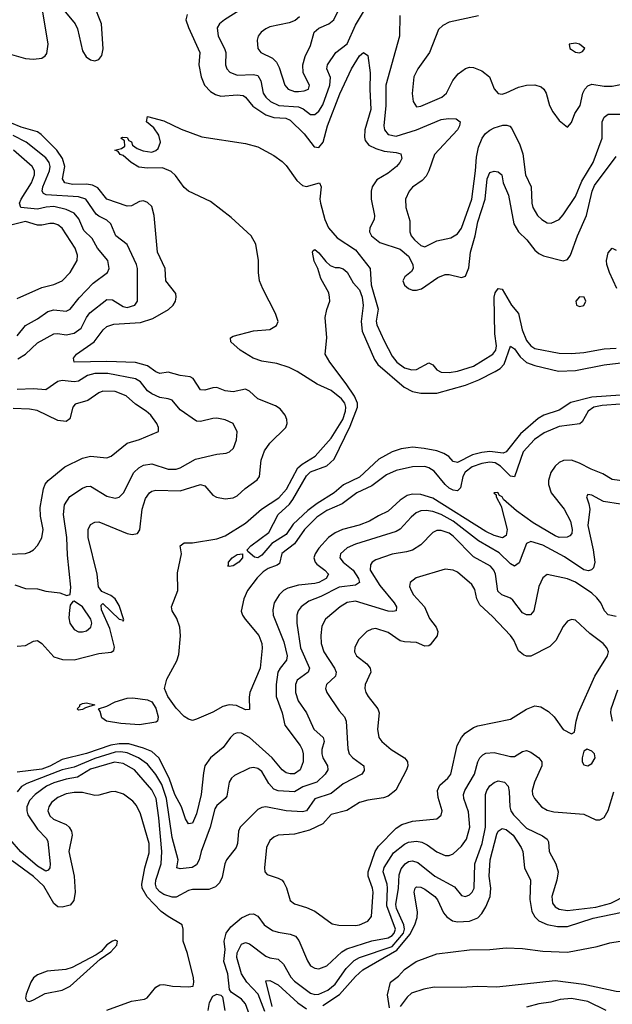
# Model space of a CAD drawing. Header units: inches. Extents: x 1308407 to 1441228, y 959628 to 1036311.
# Tile 467 of 656: x 1386122 to 1389031, y 992301 to 997131. Entities that reach past the tile are written whole.
import ezdxf

# ---------------------------------------------------------------- set-up
doc = ezdxf.new("R2010")
doc.units = ezdxf.units.IN
doc.header["$MEASUREMENT"] = 0
doc.layers.add('B3989', color=7, linetype='Continuous')

msp = doc.modelspace()

# ---------------------------------------------------------------- linework, layer by layer
at = {"layer": 'B3989', "color": 5}
for points, elevation in [([(1386070, 996963.8), (1386150, 996939.6), (1386190, 996936.4), (1386230, 996941.7), (1386247.3, 996952.7), (1386254.8, 996965.2), (1386261.2, 997010), (1386235.1, 997170)], 2720), ([(1386330, 997187.8), (1386393.7, 997110), (1386405.2, 997085.2), (1386430, 996977.6), (1386448.4, 996948.4), (1386470, 996933.2), (1386490, 996929.2), (1386510, 996935.6), (1386525.2, 996954.8), (1386532.4, 996987.6), (1386524.3, 997110), (1386485.8, 997205.8)], 2720), ([(1387214.8, 997185.2), (1387127.7, 997130), (1387102, 997110), (1387091.2, 997090), (1387096.6, 997050), (1387127.9, 996990), (1387133.1, 996970), (1387132.5, 996910), (1387139.3, 996890), (1387153.7, 996873.7), (1387190, 996859.3), (1387270, 996862.1), (1387290, 996856.3), (1387305.2, 996830), (1387316.4, 996770), (1387329.6, 996750), (1387353.5, 996730), (1387393.7, 996710), (1387490, 996703), (1387512.7, 996692.7), (1387550, 996665.9), (1387570, 996665.1), (1387590, 996681.3), (1387610, 996712.7), (1387644.7, 996810), (1387647.3, 996847.3), (1387629.9, 996890), (1387632.6, 996910), (1387673.2, 996970), (1387730, 997012.5), (1387770, 997103.2), (1387809.2, 997170)], 2740), ([(1387495.8, 997144.3), (1387473.5, 997126.5), (1387445, 997115), (1387350, 997095.9), (1387330, 997086), (1387306.5, 997070), (1387292.6, 997050), (1387288.1, 997030), (1387291.5, 996990), (1387305.3, 996970), (1387362.6, 996942.6), (1387382.8, 996922.8), (1387396, 996896), (1387422.6, 996810), (1387440.2, 996790), (1387470, 996779.2), (1387490, 996778.1), (1387518.6, 996781.4), (1387539.2, 996790), (1387545, 996810), (1387514, 996870), (1387511.1, 996910), (1387523.7, 996950), (1387550, 997003.8), (1387567.8, 997070), (1387590, 997089.3), (1387638.7, 997110), (1387664.2, 997130), (1387703.2, 997210)], 2760), ([(1386943.2, 997156.8), (1386937.8, 997130), (1386950, 997092.7), (1387005.4, 996970), (1387000.6, 996910), (1387012.3, 996850), (1387029.7, 996809.7), (1387057.9, 996777.9), (1387083, 996763), (1387110, 996755.7), (1387190, 996762.5), (1387218.2, 996758.2), (1387230, 996750.9), (1387266, 996706), (1387330, 996663.3), (1387370, 996650.7), (1387427.8, 996647.8), (1387450, 996637.3), (1387517.7, 996570), (1387566.9, 996506.9), (1387590, 996504.2), (1387611.9, 996530), (1387632.4, 996610), (1387693.7, 996766.3), (1387749.9, 996890), (1387790, 996953.2), (1387810, 996970.2), (1387830, 996955.5), (1387842.8, 996870), (1387840.4, 996790), (1387845.2, 996690), (1387816.2, 996590), (1387814.3, 996554.3), (1387818.2, 996538.2), (1387835.8, 996515.8), (1387870, 996498.2), (1387910, 996486.3), (1387970, 996479.2), (1387992.1, 996472.1), (1387997.5, 996450), (1387988.4, 996430), (1387971, 996410), (1387930, 996378.3), (1387875.2, 996344.8), (1387851.9, 996310), (1387847.1, 996290), (1387847.1, 996250), (1387862.7, 996170), (1387860.9, 996150), (1387840.5, 996110), (1387839.3, 996090), (1387848.7, 996070), (1387890, 996037.4), (1387990, 996004.7), (1388030.5, 995970), (1388051.3, 995930), (1388052.7, 995910), (1388044.7, 995895.3), (1388012.4, 995870), (1388002.6, 995850), (1388010, 995828.9), (1388030, 995811.5), (1388050, 995804.2), (1388070, 995803.5), (1388093.6, 995810), (1388174, 995866), (1388210, 995880.2), (1388230, 995881.1), (1388290, 995866), (1388310, 995872.2), (1388326.6, 995913.4), (1388335, 995990), (1388357.4, 996070), (1388370, 996139.1), (1388405.7, 996250), (1388416.4, 996350), (1388430, 996381.5), (1388450, 996387.5), (1388470, 996384.8), (1388487.5, 996370), (1388495, 996330), (1388520.4, 996270), (1388547.8, 996130), (1388570, 996089.4), (1388610.5, 996050.5), (1388650, 995999.7), (1388670, 995982.9), (1388692.7, 995972.7), (1388790, 995947.8), (1388810, 995954.6), (1388824.8, 995975.2), (1388859.5, 996070), (1388903.3, 996170), (1388932.1, 996290), (1388943.2, 996316.8), (1389050, 996460.2)], 2720), ([(1387988.3, 997151.7), (1387986.4, 997050), (1387918.5, 996810), (1387918.5, 996710), (1387909, 996610), (1387912.4, 996590), (1387930, 996567.8), (1387970, 996559.7), (1388070, 996590.1), (1388190, 996641.8), (1388226.4, 996646.4), (1388264.8, 996644.8), (1388284.2, 996630), (1388280.7, 996610), (1388270.2, 996590), (1388158.2, 996470), (1388130.7, 996389.3), (1388116.9, 996363.1), (1388097.4, 996342.6), (1388050, 996308.4), (1388033.8, 996290), (1388015.5, 996250), (1388017.6, 996210), (1388036.3, 996143.7), (1388036, 996090), (1388044, 996070), (1388059.6, 996050), (1388090, 996022.4), (1388110, 996016.5), (1388170, 996045.2), (1388238.7, 996061.3), (1388270, 996080.7), (1388290, 996108), (1388340.3, 996250), (1388359.7, 996390), (1388364, 996456), (1388374.4, 996505.6), (1388392, 996550), (1388408.3, 996571.7), (1388430, 996589.1), (1388450, 996600.1), (1388493.1, 996613.1), (1388513.6, 996613.6), (1388527.8, 996607.8), (1388536.9, 996596.9), (1388577.1, 996517.1), (1388592, 996472), (1388603.8, 996370), (1388632.8, 996310), (1388635.1, 996230), (1388640.2, 996210), (1388662.8, 996170), (1388684, 996150), (1388710, 996134.4), (1388730, 996132.3), (1388769.7, 996150), (1388790, 996172.9), (1388850, 996262.6), (1388881.7, 996338.3), (1388935.8, 996430), (1388980.1, 996550), (1388980.7, 996630), (1388990, 996653), (1389010, 996667.8), (1389072.1, 996667.9)], 2740), ([(1388374, 997150), (1388230, 997118.8), (1388198, 997102), (1388177.6, 997082.4), (1388132.7, 996970), (1388076.2, 996890), (1388057.2, 996850), (1388048.5, 996768.5), (1388053.1, 996730), (1388070, 996703.7), (1388090, 996705.8), (1388193.5, 996750), (1388217.1, 996770), (1388247.2, 996832.8), (1388274.4, 996865.6), (1388310, 996891.1), (1388330, 996897.1), (1388350, 996895.4), (1388390, 996879.7), (1388427.1, 996850), (1388451.1, 996791.1), (1388470, 996768.9), (1388490, 996766), (1388510, 996771.3), (1388570, 996799.3), (1388610, 996810.2), (1388650, 996811.2), (1388680.9, 996800.9), (1388694.6, 996790), (1388705.5, 996770), (1388721.5, 996710), (1388739, 996679), (1388770, 996636.3), (1388810, 996604), (1388830, 996626), (1388846.6, 996670), (1388872.4, 996710), (1388885.8, 996770), (1388895.3, 996790), (1388910, 996806.2), (1388930, 996814.4), (1388990, 996804.7), (1389030, 996803.8), (1389070, 996812.4)], 2760), ([(1389070, 995244.9), (1388981.2, 995238.8), (1388939.7, 995230), (1388911.3, 995210), (1388881.8, 995158.2), (1388871.3, 995148.7), (1388770, 995135.7), (1388696.3, 995103.7), (1388648.4, 995071.6), (1388593.6, 995010), (1388550, 994888.9), (1388530, 994891.5), (1388481, 994941), (1388456.1, 994956.1), (1388430, 994960.2), (1388390, 994953.6), (1388343, 994937), (1388308.9, 994911.1), (1388296.4, 994890), (1388285.6, 994834.4), (1388270, 994819.5), (1388250, 994823), (1388230, 994833.1), (1388210, 994850.4), (1388155.4, 994915.4), (1388130, 994931.9), (1388110, 994938.6), (1388050, 994936.5), (1387970, 994919), (1387922.5, 994897.5), (1387850, 994844.7), (1387777, 994810), (1387704.8, 994755.2), (1387630, 994722.9), (1387580.3, 994690), (1387519, 994630), (1387470, 994559.9), (1387408.6, 994511.4), (1387396.4, 994463.6), (1387385.3, 994454.7), (1387341.7, 994438.3), (1387317.7, 994422.3), (1387287.9, 994392.1), (1387240.5, 994330), (1387221.9, 994290), (1387209.7, 994229.7), (1387215.3, 994210), (1387228.1, 994190), (1387296.5, 994110), (1387310, 994071.3), (1387311.9, 994048.1), (1387301.7, 993950), (1387251.3, 993830), (1387247.8, 993807.8), (1387250, 993747.1), (1387230, 993744.6), (1387185.9, 993765.9), (1387150, 993769.9), (1387118.2, 993761.8), (1387070, 993733.3), (1386990, 993698.8), (1386970, 993693.6), (1386950, 993699.1), (1386930, 993712.9), (1386890, 993754), (1386849.4, 993810), (1386833, 993850), (1386843.8, 993896.2), (1386894, 993986), (1386903.5, 994016.5), (1386911.2, 994108.8), (1386908.6, 994150), (1386893.5, 994193.5), (1386870.8, 994230), (1386866.8, 994250), (1386897.5, 994330), (1386896.9, 994416.9), (1386915.4, 994510), (1386910, 994550.3), (1386930, 994563.7), (1386970, 994565), (1387090, 994584.4), (1387130, 994598), (1387230, 994660.1), (1387308.8, 994730), (1387394.4, 994785.6), (1387431.8, 994828.2), (1387487.7, 994932.3), (1387508.3, 994950), (1387572.7, 994990), (1387650, 995077.1), (1387707.6, 995170), (1387721.3, 995210), (1387723.1, 995230), (1387717.6, 995250), (1387702.1, 995270), (1387650, 995311.6), (1387581.9, 995341.9), (1387484.2, 995404.2), (1387444, 995424), (1387384.2, 995444.2), (1387310, 995455.4), (1387267.4, 995470), (1387203.5, 995510), (1387158.5, 995550), (1387156.9, 995570), (1387170, 995578.5), (1387270, 995603.9), (1387350, 995611.3), (1387382.6, 995630), (1387389.8, 995650), (1387378, 995690), (1387315.3, 995810), (1387298.9, 995850), (1387293.6, 995890), (1387293.6, 995950), (1387280.8, 996030), (1387258.5, 996070), (1387160.3, 996160.3), (1387058.5, 996238.5), (1386950, 996289.8), (1386930, 996307.3), (1386886.6, 996366.6), (1386866, 996386), (1386823.7, 996403.7), (1386750, 996402.2), (1386706.6, 996406.6), (1386669.7, 996430), (1386630, 996465.1), (1386615.3, 996470), (1386604.7, 996484.7), (1386589, 996490), (1386621.2, 996498.8), (1386638, 996510), (1386637.2, 996537.2), (1386618, 996550), (1386626, 996554), (1386650, 996552.4), (1386658, 996538), (1386670, 996530.7), (1386675.6, 996515.6), (1386698.2, 996498.2), (1386727.3, 996487.3), (1386770, 996480.6), (1386790.8, 996489.2), (1386801, 996499), (1386812.7, 996530), (1386804.8, 996564.8), (1386780.4, 996600.4), (1386744.7, 996630), (1386750, 996656), (1386830, 996634.4), (1386914.3, 996594.3), (1387015.4, 996555.4), (1387230, 996523.9), (1387290, 996507.1), (1387370, 996464.5), (1387410, 996435.4), (1387430, 996415.6), (1387481.9, 996341.9), (1387510, 996317.4), (1387530, 996313.1), (1387593.4, 996330), (1387601.8, 996310), (1387595.6, 996250), (1387598.3, 996230), (1387619.7, 996150), (1387638.1, 996110), (1387679.8, 996059.8), (1387770, 996000.9), (1387841.7, 995910), (1387847.2, 995830), (1387881.1, 995710), (1387871.8, 995651.8), (1387874.2, 995634.2), (1387910, 995554.9), (1387950, 995479.3), (1387972.8, 995450), (1388010, 995423.4), (1388047.3, 995412.7), (1388070, 995414.4), (1388130, 995447.5), (1388150, 995437.2), (1388170, 995413.8), (1388190, 995401.7), (1388230, 995399.9), (1388270, 995406.4), (1388350, 995431.3), (1388443.9, 995490), (1388458.3, 995510), (1388461.4, 995530), (1388453.9, 995590), (1388451, 995769), (1388455.9, 995790), (1388470, 995812.6), (1388490, 995809), (1388536.3, 995730), (1388569.3, 995690), (1388588.3, 995610), (1388610, 995556.9), (1388630, 995530.1), (1388650, 995517.4), (1388770, 995495.4), (1388830, 995492.8), (1388890, 995498.2), (1388990, 995515.8), (1389050, 995519.1)], 2680), ([(1386110, 994057.6), (1386150, 994061.5), (1386190, 994081.6), (1386210, 994084.5), (1386230, 994071.1), (1386290, 994005.8), (1386332.5, 993992.5), (1386390, 993990.7), (1386510, 994021.3), (1386571.4, 994028.6), (1386583.9, 994036.1), (1386587.5, 994052.5), (1386564.7, 994144.7), (1386523.8, 994236.2), (1386521.9, 994258.1), (1386530, 994266), (1386610, 994189.4), (1386625.9, 994185.9), (1386630, 994180.4), (1386633.3, 994186.7), (1386610, 994257.3), (1386591.1, 994290), (1386570, 994305.4), (1386525.6, 994325.6), (1386508.5, 994348.5), (1386501.7, 994410), (1386457.4, 994590), (1386458.6, 994630), (1386470, 994654.3), (1386490, 994666.2), (1386510, 994666.8), (1386650, 994610.1), (1386674.1, 994605.9), (1386699.5, 994610), (1386712.2, 994627.8), (1386723.1, 994730), (1386738.9, 994781.1), (1386758.8, 994810), (1386770, 994817.7), (1386790, 994822.1), (1386910, 994819.6), (1387010, 994850.2), (1387030, 994843.2), (1387070, 994798.5), (1387088.3, 994788.3), (1387130, 994780.5), (1387170, 994784.4), (1387190, 994795.1), (1387228.7, 994831.3), (1387287.2, 994872.8), (1387298.3, 994890), (1387307.7, 994970), (1387324.3, 995015.7), (1387350, 995053.4), (1387427.4, 995130), (1387434.2, 995150), (1387433.1, 995170), (1387424.5, 995190), (1387400.9, 995220.9), (1387377.1, 995237.1), (1387290.7, 995270.7), (1387250, 995309), (1387230, 995318), (1387170, 995305.2), (1387130.4, 995310.4), (1387090, 995325.9), (1387070, 995325.5), (1387030, 995314), (1387010, 995314.5), (1386973.6, 995370), (1386958.8, 995378.8), (1386910, 995384.6), (1386850, 995401.3), (1386810, 995395.2), (1386790, 995403.7), (1386750, 995433.1), (1386690, 995448.9), (1386550, 995453.3), (1386389.6, 995450), (1386385.3, 995470), (1386400.4, 995490), (1386488.2, 995550), (1386531.5, 995608.5), (1386550, 995625), (1386583.3, 995636.7), (1386715.2, 995644.8), (1386775, 995665), (1386851.8, 995708.2), (1386875.9, 995730), (1386887.2, 995750), (1386890.7, 995770), (1386888.1, 995788.1), (1386839.8, 995850), (1386836.2, 995910), (1386799.1, 995990), (1386782.6, 996170), (1386770, 996214.3), (1386750, 996234), (1386730, 996241.4), (1386710, 996238.8), (1386670, 996217.7), (1386650, 996216.3), (1386550.3, 996250.3), (1386505.1, 996305.1), (1386479.6, 996319.6), (1386450, 996324.4), (1386382.1, 996322.1), (1386343.1, 996330), (1386331.7, 996350), (1386343, 996410), (1386332.9, 996450), (1386303.5, 996490), (1386228, 996568), (1386210, 996581.2), (1386130, 996602.9), (1386082.5, 996622.5)], 2720), ([(1386112.5, 995467.5), (1386150.9, 995489.1), (1386210, 995545.1), (1386290, 995589.5), (1386310, 995591.4), (1386350, 995585), (1386390, 995592.2), (1386423.3, 995616.7), (1386450, 995670.2), (1386466.8, 995693.2), (1386550, 995758.3), (1386577, 995757), (1386630, 995723.7), (1386650, 995719.4), (1386687.6, 995730), (1386700.9, 995750), (1386700.8, 995910), (1386695.9, 995930), (1386650, 996028.4), (1386594.6, 996070), (1386569.1, 996130), (1386550, 996147.8), (1386510, 996166.5), (1386497.2, 996177.2), (1386446, 996250), (1386410, 996261.3), (1386251.2, 996271.2), (1386238.5, 996278.5), (1386231.6, 996290), (1386235.6, 996310), (1386268.9, 996390), (1386271.3, 996410), (1386266.2, 996430), (1386250, 996452.2), (1386153.3, 996530), (1386090, 996562.4)], 2740), ([(1386110, 995579), (1386150, 995631), (1386210, 995662.4), (1386260.7, 995699.3), (1386290, 995707.3), (1386350, 995700.8), (1386369.9, 995710.1), (1386413.9, 995766.1), (1386482.5, 995837.5), (1386552.9, 995890), (1386561.1, 995910), (1386554.5, 995950), (1386503.9, 996010), (1386477.5, 996057.5), (1386436.2, 996096.2), (1386413, 996153), (1386390, 996181.4), (1386350, 996199.4), (1386290, 996213.6), (1386251.6, 996211.6), (1386210, 996200.8), (1386128.2, 996210), (1386121.2, 996230), (1386128.7, 996250), (1386180.7, 996330), (1386194.2, 996370), (1386194.2, 996390), (1386183.8, 996410), (1386092.2, 996490)], 2760), ([(1386110, 995763.2), (1386230, 995816.8), (1386290, 995831.7), (1386329.9, 995850.1), (1386369.3, 995890.7), (1386403.5, 995950), (1386405.2, 995974.8), (1386394.5, 996010), (1386330, 996107.6), (1386310, 996124.5), (1386290, 996131.6), (1386270, 996131.6), (1386230, 996122.3), (1386210, 996122.8), (1386150, 996139.9), (1386085.1, 996125.1)], 2780), ([(1389070, 995289.1), (1388930, 995278.3), (1388827.1, 995252.9), (1388770, 995215.7), (1388693.6, 995190), (1388666.5, 995173.5), (1388580.6, 995099.4), (1388510, 995010.5), (1388495.6, 995004.4), (1388430, 995011.8), (1388390, 995008.3), (1388344.6, 994995.4), (1388270, 994958.8), (1388250, 994963.5), (1388227.5, 994987.5), (1388203.4, 995003.4), (1388170, 995015), (1388106.7, 995026.7), (1388050, 995033), (1388028.8, 995031.2), (1387994.6, 995025.4), (1387950, 995010.8), (1387885.3, 994974.7), (1387790, 994885.9), (1387711.9, 994848.1), (1387666.2, 994810), (1387582.1, 994757.9), (1387536.5, 994723.5), (1387464, 994656), (1387430, 994604.5), (1387359.2, 994560.8), (1387310, 994504.4), (1387290.4, 994490), (1387274.8, 994494.8), (1387241.6, 994521.6), (1387238, 994530), (1387256, 994550), (1387344.4, 994615.6), (1387390, 994703.1), (1387445.9, 994754.1), (1387463, 994777), (1387530, 994893), (1387550, 994911.9), (1387630, 994942.8), (1387665.8, 994974.2), (1387743.9, 995136.1), (1387779.6, 995230), (1387779.6, 995250), (1387764.6, 995284.6), (1387724.7, 995344.7), (1387643.5, 995450), (1387621.7, 995490), (1387629.7, 995570), (1387622, 995670), (1387629.4, 995709.4), (1387643.6, 995750), (1387643, 995770), (1387638.5, 995790), (1387600.6, 995860.6), (1387584.5, 995910), (1387566.6, 995946.6), (1387559.3, 995990), (1387562, 995998), (1387570, 996002.8), (1387590, 995987.7), (1387623.8, 995943.8), (1387645.5, 995925.5), (1387670, 995914.9), (1387690, 995914.9), (1387710, 995908.2), (1387730, 995892), (1387759.3, 995839.3), (1387790, 995806), (1387803, 995770), (1387808.5, 995728.5), (1387797.8, 995650), (1387802.3, 995602.3), (1387863.5, 995463.5), (1387879, 995439), (1388008.8, 995328.8), (1388050, 995306.5), (1388090, 995298.7), (1388170, 995298.8), (1388310, 995338), (1388376.2, 995363.8), (1388455.4, 995404.6), (1388480.6, 995419.4), (1388499.6, 995440.4), (1388530, 995528.7), (1388550, 995515.8), (1388577.5, 995477.5), (1388609.8, 995449.8), (1388650, 995434.4), (1388766.8, 995406.8), (1388849.9, 995410.1), (1388990, 995437), (1389170, 995459.4)], 2660), ([(1389052.1, 995812.1), (1389016.2, 995890), (1389004.1, 995930), (1389002.3, 995950), (1389010, 995986.7), (1389030, 996010.3), (1389050, 996000.3)], 2680), ([(1386099, 994359), (1386150, 994340.3), (1386210, 994338.9), (1386250, 994327.7), (1386318.5, 994318.5), (1386353.6, 994306.4), (1386369.2, 994310.8), (1386372.5, 994347.5), (1386356, 994504), (1386353.5, 994590), (1386337.4, 994702.6), (1386342.7, 994750), (1386367.9, 994792.1), (1386430, 994832.4), (1386450, 994840.9), (1386470, 994841.7), (1386550, 994793.2), (1386590, 994784.1), (1386610, 994789.2), (1386630.9, 994809.1), (1386682, 994910), (1386707.1, 994932.9), (1386730, 994944.8), (1386770, 994952.1), (1386850, 994925.6), (1386890, 994926.5), (1386910, 994932.2), (1386984.4, 994975.6), (1387090, 994998.6), (1387135.9, 995004.1), (1387151.8, 995010), (1387170.7, 995029.3), (1387185.7, 995070), (1387189.7, 995109.7), (1387169.5, 995150), (1387130, 995168.4), (1387090, 995175.8), (1387070, 995175), (1387010, 995159.9), (1386990, 995161.6), (1386910, 995216.2), (1386870, 995263.5), (1386851.5, 995271.5), (1386810, 995277.8), (1386770, 995294.9), (1386750, 995310.5), (1386714.4, 995354.4), (1386690, 995368.5), (1386554.3, 995394.3), (1386490, 995395.3), (1386455.2, 995384.8), (1386410, 995358.2), (1386390, 995354.8), (1386330, 995361.2), (1386310, 995355.9), (1386250, 995314.7), (1386190, 995319.9), (1386110, 995316)], 2740), ([(1386070, 994508.8), (1386150, 994512.5), (1386170, 994518), (1386190, 994530.2), (1386209.2, 994550.8), (1386231, 994589), (1386237.6, 994630), (1386224.9, 994695.1), (1386222.7, 994737.3), (1386238.5, 994830), (1386247.6, 994852.4), (1386262.4, 994870), (1386343.5, 994936.5), (1386430, 994980.2), (1386470, 994989.4), (1386550, 994981.6), (1386570.5, 994989.5), (1386650, 995053.1), (1386710, 995070.9), (1386802.9, 995110), (1386804, 995130), (1386795.1, 995150), (1386765.3, 995190), (1386742.8, 995210), (1386690, 995244.1), (1386644.7, 995284.7), (1386590, 995306.8), (1386530, 995307.8), (1386510, 995300.7), (1386457.2, 995262.8), (1386394.8, 995245.2), (1386382.6, 995230), (1386367.6, 995172.4), (1386350, 995159.8), (1386310, 995163.9), (1386207, 995213), (1386170, 995219.9), (1386090, 995223.1)], 2760), ([(1389210.2, 994849.8), (1389030, 994875.4), (1388983.2, 994903.2), (1388926.2, 994926.2), (1388870, 994955.7), (1388830, 994969.3), (1388791.7, 994968.3), (1388770, 994958.3), (1388750, 994941.2), (1388728.9, 994910), (1388717.8, 994870), (1388718.1, 994850), (1388730.6, 994810), (1388794.5, 994730), (1388824.5, 994670), (1388833.5, 994630), (1388832.3, 994610), (1388821.9, 994598.1), (1388808.3, 994591.7), (1388770, 994590.4), (1388750, 994598.1), (1388641.7, 994661.7), (1388560.6, 994720.6), (1388496.5, 994776.5), (1388490, 994789.7), (1388476.2, 994796.2), (1388469.1, 994810.9), (1388449.3, 994810), (1388459.9, 994799.9), (1388460.8, 994790), (1388484.7, 994744.7), (1388514, 994630), (1388510, 994599.7), (1388491, 994589), (1388450, 994600.8), (1388410, 994619.8), (1388150, 994783.3), (1388090, 994801.5), (1388050, 994802.7), (1388023.8, 994796.2), (1387990, 994774.1), (1387930, 994720.4), (1387882.4, 994697.6), (1387839.3, 994670), (1387788.9, 994651.1), (1387706.2, 994630), (1387670, 994612.8), (1387637, 994590), (1387590, 994537.4), (1387572.5, 994510), (1387565.9, 994490), (1387571.6, 994470), (1387580.2, 994460.2), (1387619.8, 994430), (1387638.3, 994410), (1387626.4, 994390), (1387590.2, 994370), (1387570, 994364.3), (1387490, 994357.5), (1387437.8, 994342.2), (1387416.8, 994330), (1387396.1, 994310), (1387371.2, 994270), (1387364.4, 994235.6), (1387365.7, 994210), (1387419.1, 994079.1), (1387435, 994010), (1387431.8, 993988.2), (1387400.1, 993950), (1387389.7, 993930), (1387380.9, 993870), (1387381.5, 993810), (1387410.1, 993730), (1387423.3, 993670), (1387498.8, 993570), (1387508.9, 993550), (1387514, 993530), (1387513.8, 993490), (1387498.9, 993450), (1387470, 993431.4), (1387450, 993430.4), (1387430, 993436.6), (1387410, 993450.5), (1387361.8, 993510), (1387250, 993609.9), (1387210, 993629.9), (1387190, 993631.5), (1387173.8, 993626.2), (1387156.3, 993610), (1387120.2, 993559.8), (1387059, 993510), (1387031.4, 993470), (1387023.9, 993436.1), (1387013.4, 993330), (1386990, 993234.3), (1386970, 993188.6), (1386950, 993186.4), (1386936.5, 993210), (1386915.4, 993270), (1386883.2, 993330), (1386855.3, 993410), (1386805.5, 993510), (1386770, 993540.3), (1386730, 993557.9), (1386657.7, 993577.7), (1386610, 993578.8), (1386568.9, 993571.1), (1386450, 993531.3), (1386330, 993501.6), (1386270, 993468.1), (1386230, 993454.3), (1386110, 993439.9)], 2720), ([(1389070, 994754), (1388987.5, 994767.5), (1388930, 994797.6), (1388910, 994801.2), (1388903.8, 994790), (1388915.9, 994755.9), (1388919.7, 994730), (1388910.1, 994649.9), (1388936.9, 994530), (1388945, 994470), (1388938.2, 994441.8), (1388928.7, 994431.3), (1388913, 994427), (1388890, 994432.7), (1388795.4, 994495.4), (1388690, 994553.7), (1388630, 994571.4), (1388610, 994560.4), (1388573.3, 994466.7), (1388550, 994449.8), (1388530, 994461.8), (1388474.5, 994514.5), (1388373.6, 994573.6), (1388249.4, 994670), (1388190, 994703.6), (1388150, 994717.5), (1388116.7, 994723.3), (1388090, 994721.1), (1388068.6, 994711.4), (1388043.5, 994690), (1387990, 994630.7), (1387970, 994619.5), (1387770, 994558.6), (1387730, 994540.2), (1387696.3, 994510), (1387692.7, 994490), (1387710.2, 994470), (1387759, 994430), (1387784.4, 994390), (1387790, 994369.7), (1387770, 994357.3), (1387690, 994346.8), (1387599.5, 994300.5), (1387541.4, 994278.6), (1387502.7, 994250), (1387488.7, 994230), (1387481.7, 994210), (1387481.7, 994170), (1387499.9, 994050), (1387545, 993950), (1387538.3, 993930), (1387483.5, 993890), (1387475, 993870), (1387475.6, 993830), (1387488.8, 993790), (1387529.4, 993730), (1387565, 993650), (1387611.8, 993610), (1387616.1, 993590), (1387604.9, 993550), (1387604.2, 993530), (1387609.7, 993509.7), (1387632.4, 993470), (1387634, 993450), (1387620.5, 993430), (1387580.1, 993390), (1387512.4, 993367.6), (1387470, 993343), (1387390, 993347.5), (1387370, 993356.7), (1387344, 993384), (1387310, 993442.7), (1387290, 993457.6), (1387270, 993462.7), (1387250, 993459.2), (1387176.6, 993423.4), (1387160.9, 993410), (1387150.2, 993390), (1387138, 993322), (1387130.1, 993309.9), (1387090, 993275.1), (1387080.5, 993259.5), (1387057.4, 993170), (1387013, 993050), (1387002.7, 993010), (1386990, 992985.1), (1386967.7, 992972.3), (1386910, 992965.7), (1386894, 992970), (1386899.4, 993010), (1386870, 993118.3), (1386842.1, 993310), (1386819.2, 993379.2), (1386790, 993428.3), (1386750, 993479), (1386704.4, 993510), (1386650, 993533.4), (1386618.5, 993538.5), (1386590, 993537.3), (1386490, 993505.6), (1386390, 993464.5), (1386330, 993451.2), (1386156.9, 993383.1), (1386131.3, 993368.7), (1386110, 993343.4)], 2740), ([(1389050, 994203.4), (1389010, 994211.8), (1388991.6, 994231.6), (1388974, 994270), (1388955, 994295), (1388930, 994317.1), (1388850, 994371.4), (1388810, 994388.1), (1388711.5, 994408.5), (1388690, 994393), (1388670.2, 994350), (1388645.5, 994230), (1388629, 994211), (1388610, 994210.8), (1388590, 994220.3), (1388542.3, 994282.3), (1388530, 994292.2), (1388487.6, 994310), (1388467.9, 994327.9), (1388458, 994410), (1388449.3, 994430), (1388433, 994450), (1388350, 994495.2), (1388250, 994597.7), (1388230, 994611.2), (1388190, 994625.2), (1388170, 994624.7), (1388150, 994615.3), (1388090, 994554.2), (1388050, 994528.6), (1388020.3, 994519.7), (1387950, 994509.3), (1387870, 994481.6), (1387851.3, 994470), (1387843.1, 994456.9), (1387842.9, 994430), (1387890, 994355.6), (1387960.1, 994270), (1387971, 994250), (1387968.9, 994231.1), (1387953.2, 994226.8), (1387930, 994228.6), (1387770, 994277.6), (1387730, 994272.1), (1387695, 994250), (1387622.8, 994190), (1387605.1, 994154.9), (1387599.8, 994110), (1387602.1, 994070), (1387614, 994030), (1387667.7, 993950), (1387675.7, 993930), (1387671.8, 993910), (1387628.3, 993870), (1387622.6, 993850), (1387629.2, 993830), (1387690, 993739.6), (1387715.9, 993710), (1387725, 993690), (1387733.1, 993553.1), (1387739.4, 993530), (1387756.2, 993510), (1387810.2, 993470), (1387813.2, 993446.8), (1387801.7, 993430), (1387710, 993382.2), (1387650, 993334.5), (1387570.8, 993309.2), (1387530, 993249.3), (1387510, 993245.4), (1387430, 993249.3), (1387330, 993269.1), (1387310, 993266.3), (1387290, 993256.1), (1387203.5, 993170), (1387195.2, 993150), (1387190.8, 993090), (1387184.6, 993070), (1387136.3, 993010), (1387128.3, 992990), (1387115.3, 992924.7), (1387102.8, 992897.2), (1387083.8, 992876.2), (1387050, 992863.6), (1386970, 992863.4), (1386950, 992858.6), (1386890, 992826.5), (1386870, 992826.9), (1386830, 992839.6), (1386810, 992851.7), (1386793.8, 992870), (1386788.7, 992890), (1386790.9, 992910), (1386815.6, 992990), (1386819.2, 993050), (1386805.2, 993214.8), (1386791.1, 993310), (1386770, 993353.5), (1386685.9, 993450), (1386630, 993482.2), (1386587.9, 993487.9), (1386470, 993454.5), (1386405.5, 993414.5), (1386350, 993405.5), (1386290, 993387.4), (1386254.2, 993370), (1386197.2, 993330), (1386170, 993300.7), (1386157.8, 993270), (1386156.8, 993250), (1386162.8, 993230), (1386210, 993160.4), (1386254.3, 993114.3), (1386259.8, 993099.8), (1386271.1, 992988.9), (1386270.6, 992969.4), (1386261.7, 992958.3), (1386250, 992953.7), (1386210, 992978.4), (1386128.4, 993048.4), (1386073.3, 993110)], 2760), ([(1389031.3, 993690), (1389023, 993730), (1389024.3, 993750), (1389057.3, 993842.7)], 2760), ([(1387250.6, 992249.4), (1387230, 992303.5), (1387210, 992326.2), (1387159.7, 992359.7), (1387152.5, 992372.5), (1387143.2, 992450), (1387124.5, 992510), (1387129.8, 992569.8), (1387125, 992610), (1387135.2, 992650), (1387158.9, 992681.1), (1387210, 992724.4), (1387250, 992742.3), (1387270, 992744.1), (1387290, 992732.6), (1387322, 992690), (1387363.1, 992663.1), (1387390, 992654), (1387450, 992645.1), (1387475.5, 992635.5), (1387492.8, 992612.8), (1387534.1, 992514.1), (1387549.2, 992490), (1387570, 992477.4), (1387590, 992473.9), (1387630, 992489.5), (1387702.8, 992557.2), (1387727.6, 992572.4), (1387850, 992612.2), (1387930, 992626.1), (1387950, 992637.8), (1387960.5, 992650), (1387966.1, 992670), (1387924, 992784), (1387927.5, 992870), (1387925.6, 992890), (1387905.3, 992950), (1387910, 992971.7), (1387956.6, 993043.4), (1388010, 993086.5), (1388030, 993096.6), (1388070, 993101.1), (1388095.4, 993095.4), (1388122.3, 993082.3), (1388170, 993048.8), (1388210, 993030.2), (1388230, 993030.2), (1388250, 993039.2), (1388290, 993075.6), (1388314.9, 993110), (1388331.9, 993170), (1388325.4, 993245.4), (1388301.4, 993310), (1388300.5, 993330), (1388307.5, 993350), (1388354.6, 993430), (1388370, 993490.4), (1388380.3, 993510), (1388395.3, 993524.7), (1388410, 993532.5), (1388450, 993535.9), (1388530, 993515.5), (1388550, 993516), (1388590, 993540.6), (1388610, 993545.8), (1388630, 993537.4), (1388669.1, 993510), (1388684.1, 993490), (1388684.4, 993470), (1388648.1, 993390), (1388636.9, 993350), (1388638.6, 993330), (1388647.9, 993310), (1388683.6, 993270), (1388710, 993253.2), (1388744.2, 993244.2), (1388890, 993233.6), (1388950, 993206), (1388970, 993206), (1388990, 993217.1), (1389010, 993250.6), (1389037.8, 993342.2)], 2760), ([(1387324.5, 992264.5), (1387292.7, 992350), (1387236.7, 992410), (1387210.8, 992450), (1387188.2, 992530), (1387190, 992553.8), (1387210, 992595.3), (1387230, 992603), (1387250, 992596.6), (1387330, 992537.5), (1387350, 992529), (1387390, 992521.7), (1387416.8, 992496.8), (1387453.2, 992433.2), (1387470, 992414.4), (1387550, 992355.4), (1387570, 992349.2), (1387590, 992351), (1387634.2, 992370), (1387670, 992400.1), (1387724, 992476), (1387764.1, 992515.9), (1387790.4, 992529.6), (1387950, 992584.1), (1388005.8, 992650), (1388011.3, 992670), (1388007.2, 992690), (1387972, 992770), (1387967.6, 992790), (1387981.4, 992870), (1387983.8, 992936.2), (1387995, 992965), (1388013.2, 992990), (1388030, 993000.9), (1388050, 993004), (1388076.3, 992996.3), (1388159, 992930), (1388256.3, 992876.3), (1388290, 992834.9), (1388310, 992830.2), (1388330, 992837.3), (1388342.7, 992850), (1388351.7, 992870), (1388355.2, 992990), (1388392.2, 993090), (1388408, 993170), (1388407.9, 993330), (1388414, 993350), (1388430, 993372.9), (1388450, 993388.8), (1388470, 993396.3), (1388502, 993390), (1388518.9, 993370), (1388524.5, 993344.5), (1388527.6, 993270), (1388532.6, 993250), (1388545.8, 993230), (1388610, 993165), (1388687.1, 993127.1), (1388711.5, 993110), (1388717.4, 993097.4), (1388720.2, 993050), (1388753, 992990), (1388765, 992950), (1388758.8, 992910), (1388733.7, 992830), (1388736.9, 992796.9), (1388750, 992778.9), (1388770, 992767.2), (1388810, 992761.4), (1388950, 992777.7), (1389023.9, 992796.1), (1389102.9, 992837.1)], 2740), ([(1386550, 992271.8), (1386670, 992315.3), (1386734.4, 992325.6), (1386748.1, 992331.9), (1386790, 992384.4), (1386810, 992395.9), (1386830, 992398.2), (1386872, 992390), (1386950, 992386), (1386972.7, 992390), (1386977.4, 992410), (1386975.3, 992430), (1386946.1, 992550), (1386924.7, 992610), (1386923.8, 992670), (1386918.9, 992690), (1386850, 992731), (1386816.5, 992756.5), (1386747.1, 992827.1), (1386723.9, 992870), (1386722.2, 992890), (1386736.7, 992970), (1386757.1, 993042.9), (1386757, 993090), (1386715.6, 993235.6), (1386695.3, 993275.3), (1386677.5, 993297.5), (1386631.3, 993331.3), (1386590, 993344.7), (1386570, 993343.3), (1386510, 993326.4), (1386490, 993325.6), (1386430, 993340.1), (1386390, 993339.7), (1386350, 993333.4), (1386310, 993315), (1386278.6, 993290), (1386264.8, 993270), (1386260.5, 993250), (1386270, 993224.5), (1386288.6, 993208.6), (1386350, 993182), (1386364.7, 993170), (1386377, 993150), (1386380.1, 993130), (1386362.6, 993050), (1386388.8, 992928.8), (1386393.9, 992850), (1386388.3, 992810), (1386370, 992786.2), (1386330, 992776.4), (1386310, 992779), (1386290, 992795.7), (1386240.5, 992879.5), (1386190, 992927.9), (1386084.4, 993004.4)], 2780), ([(1387610, 992294.7), (1387691, 992349), (1387770, 992437.1), (1387806.4, 992470), (1387973.6, 992566.4), (1388036.7, 992643.3), (1388061.6, 992690), (1388073.3, 992726.7), (1388073.7, 992753.7), (1388057.4, 992850), (1388062.4, 992870), (1388070, 992876.9), (1388090, 992874.5), (1388110, 992864.8), (1388159.8, 992830), (1388173, 992813), (1388201.6, 992750), (1388218.5, 992730), (1388246.3, 992710), (1388270, 992704.8), (1388330, 992708.5), (1388370, 992724), (1388390, 992745.8), (1388410, 992778.8), (1388430.8, 992830), (1388434.4, 992870), (1388425.3, 992930), (1388431.2, 993010), (1388464.1, 993135.9), (1388470, 993150.2), (1388490, 993162.8), (1388510, 993157.3), (1388543.3, 993130), (1388583.3, 993070), (1388590.6, 993050), (1388599.4, 992970), (1388628.4, 992910), (1388625.7, 992814.3), (1388636.1, 992756.1), (1388650.1, 992730.1), (1388670, 992710.7), (1388710, 992691.6), (1388761.7, 992681.7), (1388810, 992682.5), (1388937.3, 992722.7), (1389070, 992751.1)], 2720), ([(1387936.9, 992283.1), (1387927, 992347), (1387941.5, 992410), (1387981.5, 992438.5), (1388010, 992472.1), (1388067.5, 992510), (1388170, 992548.7), (1388330, 992567.5), (1388430, 992569), (1388510, 992578.3), (1388590, 992574.5), (1388690, 992560.8), (1388810, 992556.1), (1388956.3, 992583.7), (1389017.6, 992602.4), (1389110, 992616.8)], 2680), ([(1387361.5, 992290), (1387330, 992415.5), (1387350, 992418), (1387390, 992396.6), (1387487.1, 992307.1), (1387530, 992278.3)], 2720), ([(1389670, 992256.8), (1389590, 992303.5), (1389539.8, 992359.8), (1389510, 992383.7), (1389490, 992392.6), (1389450, 992398), (1389410, 992399.3), (1389370, 992394.2), (1389270, 992361.9), (1389156, 992356), (1389050, 992363.4), (1388890, 992397.5), (1388750, 992415.4), (1388464.5, 992384.5), (1388370, 992387.6), (1388290, 992382.6), (1388155.9, 992384.1), (1388105.1, 992374.9), (1388044.8, 992355.2), (1388024.3, 992335.7), (1387990, 992289.3)], 2680), ([(1387047.1, 992270), (1387054.3, 992310), (1387070, 992340.5), (1387090, 992350.5), (1387110, 992344.9), (1387117.7, 992337.7), (1387129.3, 992270)], 2760), ([(1389000.4, 992270), (1388910, 992314.3), (1388830, 992328.8), (1388775.2, 992324.8), (1388729.5, 992310.5), (1388670, 992303.4), (1388610, 992286.1)], 2720)]:
    msp.add_lwpolyline(points, dxfattribs=dict(at, elevation=elevation))
for points, elevation in [([(1388850, 997015.1), (1388818, 997010), (1388822.8, 996990), (1388830, 996984), (1388850, 996970.8), (1388870, 996968.5), (1388884.7, 996975.3), (1388895.3, 996990), (1388868.7, 997010)], 2780), ([(1388870, 995771.2), (1388850.7, 995750), (1388854.8, 995730), (1388870, 995723.7), (1388890, 995728.8), (1388900.7, 995750), (1388891.8, 995770)], 2720), ([(1387150, 994447.6), (1387142, 994450), (1387146, 994454), (1387146, 994470), (1387164, 994490), (1387190, 994506.4), (1387216, 994510), (1387215.5, 994490), (1387198, 994470), (1387170, 994452.3)], 2660), ([(1388210, 994435.3), (1388067.5, 994392.5), (1388038, 994370), (1388035.8, 994350), (1388043.2, 994330), (1388055.2, 994310), (1388108.8, 994250), (1388133.8, 994193.8), (1388166.6, 994150), (1388174.3, 994130), (1388171.6, 994108.4), (1388136.2, 994063.8), (1388130, 994058.9), (1388110, 994057), (1388070, 994074.7), (1388010, 994078.3), (1387990, 994083.7), (1387930, 994124.2), (1387870, 994143.5), (1387850, 994141), (1387826, 994130), (1387786.3, 994090), (1387767, 994053), (1387765.2, 994030), (1387775.8, 994010), (1387826.5, 993970), (1387842.8, 993950), (1387845.4, 993930), (1387818, 993870), (1387816.3, 993850), (1387820.6, 993830), (1387831.8, 993810), (1387879.3, 993750), (1387885.7, 993730), (1387878.2, 993650), (1387885.4, 993610), (1387899.6, 993590), (1387945.5, 993550), (1388010.1, 993510.1), (1388019.4, 993499.4), (1388026, 993490), (1388027.3, 993470), (1388020.2, 993450), (1387968.4, 993351.6), (1387930, 993321.7), (1387907.3, 993312.7), (1387830, 993301.3), (1387790.1, 993289.9), (1387728.1, 993251.9), (1387650, 993231.2), (1387610, 993186.6), (1387545.1, 993154.9), (1387470, 993135.3), (1387390, 993130.6), (1387370, 993120.8), (1387350, 993103.5), (1387333.2, 993070), (1387323.6, 992970), (1387325.3, 992950), (1387336.9, 992936.9), (1387390, 992919.7), (1387409.5, 992909.5), (1387418.7, 992898.7), (1387431.9, 992871.9), (1387450, 992810.4), (1387470, 992793.4), (1387530, 992775.7), (1387570, 992757.8), (1387655.3, 992695.3), (1387688.4, 992688.4), (1387770, 992687.8), (1387790, 992691), (1387830, 992708.4), (1387848.3, 992731.7), (1387856.1, 992850), (1387854.2, 992870), (1387832, 992930), (1387832.4, 992950), (1387867.4, 993050), (1387883.1, 993076.9), (1387970, 993164.1), (1387997.1, 993182.9), (1388050, 993198.4), (1388168.9, 993211.1), (1388191.3, 993228.7), (1388194.8, 993250), (1388175.3, 993315.3), (1388172.7, 993350), (1388183.9, 993376.1), (1388223.1, 993410), (1388237.9, 993430), (1388269.4, 993570), (1388289.9, 993610.1), (1388309, 993630), (1388350, 993658.6), (1388370, 993667.1), (1388530, 993698.6), (1388610, 993748), (1388650, 993764.4), (1388680.4, 993760.4), (1388717.2, 993737.2), (1388745.3, 993710), (1388790, 993648), (1388830, 993627.7), (1388845.2, 993634.8), (1388852.4, 993690), (1388863.9, 993730), (1388944, 993910), (1389006.6, 994010), (1389011, 994030), (1389003.9, 994050), (1388985.1, 994070), (1388919.6, 994119.6), (1388850, 994184.7), (1388830, 994187.8), (1388810, 994179.6), (1388790, 994154.5), (1388754, 994086), (1388724.5, 994055.5), (1388630.8, 994009.2), (1388610, 994008.3), (1388594.2, 994014.2), (1388570, 994035.1), (1388547.1, 994087.1), (1388530.6, 994110), (1388443.1, 994203.1), (1388380.4, 994260.4), (1388365.4, 994290), (1388355.8, 994335.8), (1388340.7, 994360.7), (1388270, 994420.8), (1388250, 994430.8)], 2780), ([(1386390, 994279), (1386382.8, 994277.2), (1386370, 994258), (1386366, 994234), (1386363.8, 994196.2), (1386367.6, 994170), (1386390, 994138.7), (1386410, 994128.1), (1386430, 994127.2), (1386450, 994133.4), (1386471.1, 994150), (1386476.8, 994170), (1386471.7, 994190), (1386430, 994249.6)], 2740), ([(1386710, 993671.2), (1386618.2, 993678.2), (1386548, 993690), (1386525.2, 993705.2), (1386517, 993737), (1386508, 993750), (1386550, 993763.1), (1386590, 993785.2), (1386650, 993802), (1386676.6, 993803.4), (1386750, 993793.9), (1386770, 993784.1), (1386790, 993753.8), (1386801.3, 993710), (1386798.5, 993690), (1386790, 993684)], 2680), ([(1386410, 993744), (1386404, 993750), (1386416.5, 993763.5), (1386417.2, 993770), (1386430, 993776.4), (1386450, 993779.1), (1386491.3, 993770), (1386444.5, 993755.5), (1386430, 993746)], 2680), ([(1388907.7, 993552.3), (1388890, 993542), (1388882.4, 993510), (1388883, 993490), (1388890, 993476), (1388910, 993470.7), (1388930, 993482), (1388946.6, 993510), (1388942.7, 993530), (1388930, 993542.7)], 2780), ([(1386590, 992616), (1386578, 992610), (1386550, 992591.8), (1386521.1, 992558.9), (1386497.3, 992542.7), (1386379.5, 992480.5), (1386348.4, 992471.6), (1386257.4, 992462.6), (1386210, 992445.1), (1386190.6, 992430), (1386177.1, 992410), (1386153, 992350), (1386150.8, 992330), (1386156.9, 992316.9), (1386170, 992314), (1386190, 992323.1), (1386246.5, 992353.5), (1386330, 992369.2), (1386370, 992390.3), (1386517.7, 992522.3), (1386570, 992557.3), (1386598, 992590), (1386602, 992610)], 2820)]:
    msp.add_lwpolyline(points, close=True, dxfattribs=dict(at, elevation=elevation))

doc.saveas('drawing.dxf')
